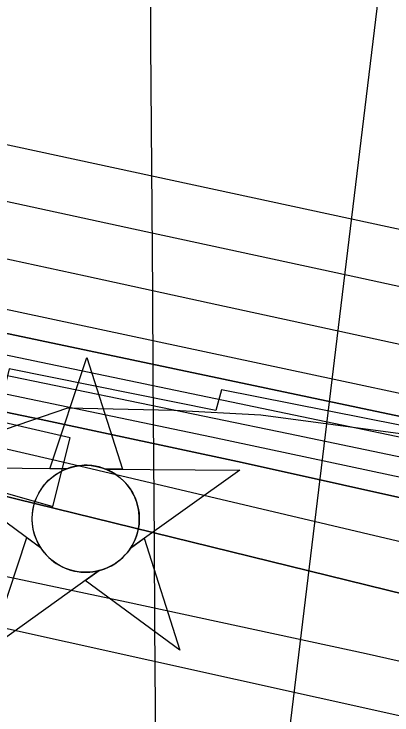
# Model space of a CAD drawing. Extents: x 3508733 to 3546731, y 546897 to 572481.
# Drawn here: x 3528572.9 to 3528788.4, y 565039.3 to 565439.3 of the extents above; entities that cross this region are included whole.
import ezdxf

# ---------------------------------------------------------------- set-up
doc = ezdxf.new("R2010")
doc.units = 0
for name, color, linetype in [('V-CHAN-DOCK', 7, 'Continuous'), ('V-CHAN-NAID', 7, 'Continuous'), ('V-GRID-MAJR', 7, 'Continuous'), ('V-RIVR-EDGE', 7, 'Continuous'), ('V-RIVR-RANG', 7, 'Continuous'), ('V-RRAP-RVMT', 7, 'Continuous'), ('V-TOPO-DPTH', 7, 'Continuous'), ('V-TOPO-MAJR', 7, 'Continuous'), ('V-TOPO-MINR', 7, 'Continuous'), ('V-TOPO-WATR', 7, 'Continuous')]:
    doc.layers.add(name, color=color, linetype=linetype)

msp = doc.modelspace()

# ---------------------------------------------------------------- linework, layer by layer
at = {"layer": 'V-CHAN-DOCK'}
msp.add_lwpolyline([(3528547.026, 565255.9230000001), (3528535.8910000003, 565214.709), (3528479.6780000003, 565230.843), (3528469.356, 565194.21), (3528595.0130000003, 565158.237), (3528604.8510000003, 565197.426), (3528547.077, 565210.768), (3528557.7090000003, 565252.752), (3528547.026, 565255.9230000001)], dxfattribs=at)
at = {"layer": 'V-CHAN-NAID'}
for points in [[(3528602.8982275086, 565179.7838382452), (3528593.311227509, 565179.8518382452), (3528614.4372275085, 565243.3358382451), (3528634.6612275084, 565179.5588382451), (3528625.0742275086, 565179.6268382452), (3528623.4972275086, 565180.2048382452), (3528621.402227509, 565180.8248382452), (3528619.362227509, 565181.2758382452), (3528617.3262275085, 565181.5838382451), (3528616.1592275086, 565181.6978382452), (3528614.6252275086, 565181.7788382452), (3528612.9032275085, 565181.7768382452), (3528611.5332275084, 565181.7068382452), (3528609.6272275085, 565181.5058382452), (3528608.2612275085, 565181.2868382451), (3528606.4772275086, 565180.9028382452), (3528604.9472275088, 565180.4828382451), (3528603.9152275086, 565180.1518382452)], [(3528602.8982275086, 565179.7838382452), (3528526.4072275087, 565180.3258382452), (3528587.9722275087, 565134.9268382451), (3528586.859227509, 565136.8358382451), (3528586.0492275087, 565138.4638382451), (3528585.2242275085, 565140.4318382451), (3528584.5282275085, 565142.4858382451), (3528584.163227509, 565143.8088382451), (3528583.8022275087, 565145.4348382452), (3528583.558227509, 565146.8798382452), (3528583.3702275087, 565148.4778382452), (3528583.2612275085, 565150.2138382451), (3528583.2492275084, 565151.7948382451), (3528583.3562275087, 565153.8688382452), (3528583.5392275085, 565155.4868382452), (3528583.9312275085, 565157.6898382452), (3528584.4122275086, 565159.6128382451), (3528585.0152275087, 565161.4998382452), (3528585.6702275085, 565163.1788382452), (3528586.3972275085, 565164.7668382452), (3528587.2112275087, 565166.3018382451), (3528588.2722275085, 565168.0388382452), (3528589.3032275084, 565169.5088382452), (3528590.3032275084, 565170.7778382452), (3528591.305227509, 565171.9238382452), (3528592.6142275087, 565173.2608382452), (3528593.6652275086, 565174.2258382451), (3528595.382227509, 565175.6228382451), (3528596.5942275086, 565176.4928382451), (3528598.2812275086, 565177.5628382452), (3528600.0122275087, 565178.5078382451), (3528601.4582275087, 565179.1918382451)], [(3528625.0742275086, 565179.6268382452), (3528701.5662275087, 565179.0838382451), (3528639.3632275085, 565134.5618382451), (3528640.274227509, 565136.0508382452), (3528641.2522275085, 565137.8978382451), (3528641.967227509, 565139.4828382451), (3528642.706227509, 565141.4378382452), (3528643.2512275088, 565143.2228382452), (3528643.649227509, 565144.8618382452), (3528644.010227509, 565146.8718382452), (3528644.1962275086, 565148.4448382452), (3528644.3202275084, 565150.6508382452), (3528644.2902275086, 565152.7128382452), (3528644.1022275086, 565154.9328382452), (3528643.8362275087, 565156.6908382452), (3528643.345227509, 565158.9228382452), (3528642.7052275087, 565161.0628382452), (3528641.9552275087, 565163.0448382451), (3528641.3072275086, 565164.4878382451), (3528640.3002275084, 565166.4038382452), (3528639.2382275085, 565168.1258382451), (3528638.024227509, 565169.8278382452), (3528636.7632275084, 565171.3668382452), (3528635.4912275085, 565172.7328382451), (3528633.859227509, 565174.2648382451), (3528632.1162275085, 565175.6768382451), (3528630.433227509, 565176.8538382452), (3528628.5462275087, 565177.9858382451), (3528627.0742275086, 565178.7468382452)], [(3528621.3322275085, 565121.6558382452), (3528559.129227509, 565077.1338382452), (3528580.2552275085, 565140.6168382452), (3528587.9722275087, 565134.9268382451), (3528588.6072275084, 565133.9628382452), (3528589.990227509, 565132.1038382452), (3528591.203227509, 565130.6878382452), (3528592.669227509, 565129.1848382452), (3528594.058227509, 565127.9338382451), (3528595.5122275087, 565126.7778382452), (3528596.9152275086, 565125.7908382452), (3528598.5932275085, 565124.7548382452), (3528600.3072275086, 565123.8438382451), (3528602.098227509, 565123.0328382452), (3528603.544227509, 565122.4768382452), (3528605.1722275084, 565121.9478382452), (3528607.3982275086, 565121.3838382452), (3528608.930227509, 565121.0968382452), (3528610.9552275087, 565120.8398382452), (3528612.4922275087, 565120.7358382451), (3528614.3532275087, 565120.7138382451), (3528616.0422275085, 565120.7918382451), (3528617.7522275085, 565120.9678382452), (3528619.6542275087, 565121.2788382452)], [(3528639.3632275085, 565134.5618382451), (3528647.1592275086, 565140.1428382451), (3528667.3832275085, 565076.3658382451), (3528613.5352275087, 565116.0758382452), (3528621.3322275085, 565121.6558382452), (3528622.9982275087, 565122.1318382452), (3528624.6102275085, 565122.6918382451), (3528626.7682275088, 565123.6058382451), (3528628.5032275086, 565124.4898382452), (3528630.3692275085, 565125.6038382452), (3528632.1082275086, 565126.8158382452), (3528633.6602275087, 565128.0608382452), (3528634.9472275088, 565129.2288382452), (3528636.331227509, 565130.6488382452), (3528637.5352275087, 565132.0508382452), (3528638.6542275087, 565133.5228382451)]]:
    msp.add_lwpolyline(points, close=True, dxfattribs=at)
msp.add_circle((3528613.7836713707, 565151.2491588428), 30.540600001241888, dxfattribs=at)
at = {"layer": 'V-GRID-MAJR'}
msp.add_spline([(3528739.932, 552404.225), (3528698.522, 558461.679), (3528657.089, 564522.6), (3528615.656, 570583.539), (3528615.632, 570586.9890000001)], degree=3, dxfattribs=at)
at = {"layer": 'V-RIVR-EDGE'}
msp.add_lwpolyline([(3528793.283445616, 565199.7940819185), (3528713.6551711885, 565210.4073398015), (3528664.030643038, 565212.9809552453), (3528603.374065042, 565214.3563956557), (3528567.8058110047, 565202.1898045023), (3528542.0487054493, 565193.062588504), (3528524.900028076, 565196.1686275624), (3528513.290101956, 565209.0646038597), (3528496.1959677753, 565234.2286822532), (3528470.5146166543, 565255.7376319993), (3528422.775226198, 565277.3011249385), (3528345.047240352, 565313.0314934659), (3528300.3487401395, 565325.3965612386), (3528260.5247548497, 565326.7204886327), (3528240.3276117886, 565335.9613362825), (3528223.213781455, 565353.1600115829), (3528204.8669290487, 565367.2981004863), (3528171.2050239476, 565382.6995132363), (3528116.727192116, 565404.8923954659), (3528008.9742487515, 565440.0842800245), (3527901.8188778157, 565469.1474163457), (3527839.372612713, 565490.1345480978)], dxfattribs=at)
at = {"layer": 'V-RIVR-RANG'}
msp.add_line((3528786.1915, 565495.1711999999), (3528675.2968, 564581.8791999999), dxfattribs=at)
at = {"layer": 'V-RRAP-RVMT'}
msp.add_lwpolyline([(3529202.2229612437, 565144.6852256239), (3529076.4040000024, 565172.5390000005), (3529074.7150000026, 565165.9870000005), (3528945.0380000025, 565193.7060000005), (3528943.0170000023, 565186.3700000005), (3528815.7150000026, 565212.8350000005), (3528813.0450000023, 565200.6920000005), (3528691.2110000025, 565224.8430000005), (3528687.9390000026, 565213.0790000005), (3528570.2000000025, 565236.9010000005), (3528567.1890000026, 565225.1680000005), (3528539.1340000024, 565229.9890000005), (3528533.4420000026, 565206.8830000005), (3528467.1620000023, 565218.6960000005), (3528471.5810000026, 565244.2780000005), (3528461.1750000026, 565247.7760000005), (3528470.2090000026, 565293.7040000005), (3528373.6990115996, 565314.3537043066)], dxfattribs=at)
at = {"layer": 'V-TOPO-DPTH'}
for points in [[(3529348.4392368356, 565130.1283277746), (3528684.117618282, 565274.3045912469), (3528613.5967376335, 565289.6212165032), (3528543.0790796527, 565304.9526533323), (3528472.5662556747, 565320.3063075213), (3528402.056654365, 565335.6747732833), (3528332.1147088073, 565350.931053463), (3528296.5958688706, 565358.7594504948), (3528261.1001900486, 565366.6904599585), (3528225.6392528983, 565374.7753880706), (3528190.2014768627, 565382.9629286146), (3527987.4006834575, 565430.2816376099), (3527850.751935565, 565462.8907730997), (3527714.3325383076, 565496.413398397), (3527578.2571670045, 565531.3062584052), (3527442.411146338, 565567.1126082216), (3527159.5741367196, 565643.1860290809)], [(3527298.2100633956, 565515.8600449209), (3528009.9314319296, 565372.4958097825), (3528050.383965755, 565364.3458463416), (3528090.8361161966, 565356.1939807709), (3528131.287691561, 565348.0392620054), (3528171.7388835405, 565339.8826411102), (3528212.178824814, 565331.6714374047), (3528252.6041487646, 565323.3893598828), (3528293.0075467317, 565315.0009716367), (3528333.396327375, 565306.5417095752), (3529099.5740174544, 565145.0167590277), (3529143.2178507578, 565135.7081711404), (3529186.83163794, 565126.2624171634), (3529230.4003559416, 565116.6109140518), (3529273.9390278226, 565106.8222448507), (3529281.4476349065, 565105.1154812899), (3529321.1641519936, 565095.8914521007), (3529360.820260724, 565086.4196575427), (3529400.385756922, 565076.5762149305), (3529439.890844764, 565066.4850069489), (3529731.464462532, 564990.5463416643)], [(3527298.2100633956, 565515.8600449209), (3528009.9314319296, 565372.4958097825), (3528050.383965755, 565364.3458463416), (3528090.8361161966, 565356.1939807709), (3528131.287691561, 565348.0392620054), (3528171.7388835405, 565339.8826411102), (3528212.178824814, 565331.6714374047), (3528252.6041487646, 565323.3893598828), (3528293.0075467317, 565315.0009716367), (3528333.396327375, 565306.5417095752), (3529099.5740174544, 565145.0167590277), (3529143.2178507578, 565135.7081711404), (3529186.83163794, 565126.2624171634), (3529230.4003559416, 565116.6109140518), (3529273.9390278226, 565106.8222448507), (3529281.4476349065, 565105.1154812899), (3529321.1641519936, 565095.8914521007), (3529360.820260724, 565086.4196575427), (3529400.385756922, 565076.5762149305), (3529439.890844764, 565066.4850069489), (3529731.464462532, 564990.5463416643)], [(3529680.6367573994, 564975.2170215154), (3529584.265688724, 565001.1010952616), (3529408.3422683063, 565046.890267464), (3529381.8970554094, 565053.6538166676), (3529355.415091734, 565060.2675119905), (3529328.8780018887, 565066.6564264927), (3529302.304161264, 565072.895487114), (3529147.159559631, 565108.6273136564), (3529042.907246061, 565132.2597045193), (3528938.5501380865, 565155.4119163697), (3528834.035838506, 565177.8438597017), (3528729.4167445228, 565199.7956240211), (3528305.291533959, 565287.2620914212), (3528276.554267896, 565293.1137033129), (3528247.7980670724, 565298.8694722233), (3528219.0134641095, 565304.4814766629), (3528190.209926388, 565309.9976381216), (3528014.8809631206, 565343.1209543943), (3527898.330589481, 565364.7431328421), (3527781.689355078, 565385.8536894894), (3527664.9118295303, 565406.196813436), (3527548.043443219, 565426.0283155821), (3527112.0684150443, 565498.5354404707)], [(3529680.6367573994, 564975.2170215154), (3529584.265688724, 565001.1010952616), (3529408.3422683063, 565046.890267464), (3529381.8970554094, 565053.6538166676), (3529355.415091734, 565060.2675119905), (3529328.8780018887, 565066.6564264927), (3529302.304161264, 565072.895487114), (3529147.159559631, 565108.6273136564), (3529042.907246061, 565132.2597045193), (3528938.5501380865, 565155.4119163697), (3528834.035838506, 565177.8438597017), (3528729.4167445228, 565199.7956240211), (3528305.291533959, 565287.2620914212), (3528276.554267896, 565293.1137033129), (3528247.7980670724, 565298.8694722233), (3528219.0134641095, 565304.4814766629), (3528190.209926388, 565309.9976381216), (3528014.8809631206, 565343.1209543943), (3527898.330589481, 565364.7431328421), (3527781.689355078, 565385.8536894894), (3527664.9118295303, 565406.196813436), (3527548.043443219, 565426.0283155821), (3527112.0684150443, 565498.5354404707)], [(3527335.2659154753, 565437.1616696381), (3527426.5072348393, 565421.9840565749), (3527517.675049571, 565406.3709897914), (3527608.793861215, 565390.4676205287), (3528207.0601314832, 565284.5772267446), (3528225.379270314, 565281.26546846), (3528243.6814447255, 565277.864251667), (3528261.9581725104, 565274.3288471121), (3528280.217935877, 565270.7039840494), (3528473.53113181, 565231.5904800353), (3528588.3247250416, 565207.8362583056), (3528702.971620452, 565183.4081521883), (3528817.398469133, 565157.9692194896), (3528931.678619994, 565131.8564024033), (3529323.0720136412, 565040.6045379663), (3529336.5517148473, 565037.4075426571), (3529350.0145498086, 565034.1421496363), (3529363.452085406, 565030.7741600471), (3529376.8727547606, 565027.3377727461), (3529457.256867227, 565006.4282642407), (3529510.7628927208, 564992.1528688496), (3529564.143565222, 564977.4337022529), (3529617.336208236, 564962.0488788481), (3529670.4034982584, 564946.2202842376)], [(3527335.2659154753, 565437.1616696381), (3527426.5072348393, 565421.9840565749), (3527517.675049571, 565406.3709897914), (3527608.793861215, 565390.4676205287), (3528207.0601314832, 565284.5772267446), (3528225.379270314, 565281.26546846), (3528243.6814447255, 565277.864251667), (3528261.9581725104, 565274.3288471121), (3528280.217935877, 565270.7039840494), (3528473.53113181, 565231.5904800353), (3528588.3247250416, 565207.8362583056), (3528702.971620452, 565183.4081521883), (3528817.398469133, 565157.9692194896), (3528931.678619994, 565131.8564024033), (3529323.0720136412, 565040.6045379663), (3529336.5517148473, 565037.4075426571), (3529350.0145498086, 565034.1421496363), (3529363.452085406, 565030.7741600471), (3529376.8727547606, 565027.3377727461), (3529457.256867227, 565006.4282642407), (3529510.7628927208, 564992.1528688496), (3529564.143565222, 564977.4337022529), (3529617.336208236, 564962.0488788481), (3529670.4034982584, 564946.2202842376)], [(3529690.001785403, 564905.8028522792), (3529363.428021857, 565002.7375877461), (3529359.442610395, 565003.9177583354), (3529355.455681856, 565005.0927936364), (3529351.4605430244, 565006.2383552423), (3529349.7535856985, 565006.7024149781), (3529345.475361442, 565007.8235597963), (3529344.188482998, 565008.1462220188), (3529343.758392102, 565008.2492122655), (3528597.2204356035, 565184.3209272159), (3528537.940802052, 565197.9775656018), (3528478.5716112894, 565211.2227384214), (3528419.0680847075, 565223.8507128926), (3528359.475000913, 565236.0672217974), (3528258.4750433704, 565256.226209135), (3528249.306627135, 565258.010113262), (3528240.1273778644, 565259.7347836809), (3528230.931879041, 565261.3706035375), (3528221.7255471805, 565262.9471896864), (3527310.748644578, 565414.4215725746)], [(3529690.001785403, 564905.8028522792), (3529363.428021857, 565002.7375877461), (3529359.442610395, 565003.9177583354), (3529355.455681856, 565005.0927936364), (3529351.4605430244, 565006.2383552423), (3529349.7535856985, 565006.7024149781), (3529345.475361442, 565007.8235597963), (3529344.188482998, 565008.1462220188), (3529343.758392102, 565008.2492122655), (3528597.2204356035, 565184.3209272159), (3528537.940802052, 565197.9775656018), (3528478.5716112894, 565211.2227384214), (3528419.0680847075, 565223.8507128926), (3528359.475000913, 565236.0672217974), (3528258.4750433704, 565256.226209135), (3528249.306627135, 565258.010113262), (3528240.1273778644, 565259.7347836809), (3528230.931879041, 565261.3706035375), (3528221.7255471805, 565262.9471896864), (3527310.748644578, 565414.4215725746)], [(3527098.9225147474, 565403.3314833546), (3528097.8857577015, 565265.0422011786), (3528121.1072496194, 565261.7471481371), (3528144.3129839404, 565258.3470388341), (3528167.495081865, 565254.7893451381), (3528190.661422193, 565251.126595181), (3528234.864428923, 565243.9838092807), (3528235.9164000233, 565243.807855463), (3528236.966976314, 565243.6241755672), (3528239.062549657, 565243.2259114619), (3528250.594853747, 565240.9240511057), (3528257.39840837, 565239.525013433), (3528264.1904461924, 565238.07357044), (3528270.965208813, 565236.5435194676), (3528277.728454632, 565234.9610631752), (3528308.103989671, 565227.6679344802), (3528330.042221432, 565222.3825442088), (3528351.9749315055, 565217.0744161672), (3528373.8993590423, 565211.7321814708), (3528395.8182648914, 565206.3672090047), (3528941.3907539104, 565072.3805876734)], [(3527098.9225147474, 565403.3314833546), (3528097.8857577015, 565265.0422011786), (3528121.1072496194, 565261.7471481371), (3528144.3129839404, 565258.3470388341), (3528167.495081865, 565254.7893451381), (3528190.661422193, 565251.126595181), (3528234.864428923, 565243.9838092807), (3528235.9164000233, 565243.807855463), (3528236.966976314, 565243.6241755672), (3528239.062549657, 565243.2259114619), (3528250.594853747, 565240.9240511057), (3528257.39840837, 565239.525013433), (3528264.1904461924, 565238.07357044), (3528270.965208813, 565236.5435194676), (3528277.728454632, 565234.9610631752), (3528308.103989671, 565227.6679344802), (3528330.042221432, 565222.3825442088), (3528351.9749315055, 565217.0744161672), (3528373.8993590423, 565211.7321814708), (3528395.8182648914, 565206.3672090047), (3528941.3907539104, 565072.3805876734)]]:
    msp.add_lwpolyline(points, dxfattribs=at)
at = {"layer": 'V-TOPO-MAJR'}
msp.add_lwpolyline([(3529657.692354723, 564854.0662332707), (3529594.5692869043, 564872.7245833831), (3529531.2311489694, 564890.6392701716), (3529467.749630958, 564908.0581814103), (3529366.330227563, 564935.2466917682), (3529348.8867652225, 564939.8384225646), (3529331.4167112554, 564944.3246207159), (3529313.9067698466, 564948.652519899), (3529296.3702368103, 564952.8748864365), (3529046.3834115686, 565011.8699636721), (3528910.1419451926, 565043.40778456), (3528773.7285006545, 565074.1674271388), (3528637.057088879, 565103.7598022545), (3528500.2136989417, 565132.5739990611), (3528271.794562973, 565179.6519395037), (3528249.0019043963, 565184.1788147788), (3528226.1694899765, 565188.4863035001), (3528203.277441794, 565192.4647123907), (3528180.345637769, 565196.2237347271), (3527398.6849290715, 565318.5845317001), (3527339.4636833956, 565327.6747975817)], dxfattribs=at)
at = {"layer": 'V-TOPO-MINR'}
for points in [[(3528885.8716104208, 565263.487025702), (3528763.451967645, 565289.9946935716), (3528641.037026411, 565316.5240884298), (3528307.1998585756, 565388.9187911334), (3528287.184790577, 565393.3055350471), (3528267.1829566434, 565397.7512059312), (3528247.200973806, 565402.2852672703), (3528227.2322250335, 565406.8782555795), (3528089.056836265, 565438.9815976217), (3528022.9243689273, 565454.8939105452), (3527956.970733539, 565471.4939291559), (3527891.2853460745, 565489.1255062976), (3527825.7787905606, 565507.4447891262), (3527796.087709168, 565515.9995072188), (3527745.715354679, 565531.0357860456), (3527695.5487729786, 565546.7092360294), (3527645.6908504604, 565563.338442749), (3527596.0387007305, 565580.6048206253), (3527546.2757454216, 565597.4419568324), (3527496.16015668, 565613.072667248), (3527445.5156177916, 565626.8937389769), (3527394.5184454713, 565639.5083849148), (3527148.1321655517, 565695.7771521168)], [(3529156.0507549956, 565237.8706099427), (3528282.6342179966, 565426.2746558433), (3528277.9034238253, 565427.3062956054), (3528273.1758043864, 565428.3521346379), (3528268.4529470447, 565429.4192725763), (3528263.733264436, 565430.5006097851), (3528226.032600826, 565439.2277689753), (3528212.6979081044, 565442.4636509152), (3528199.413498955, 565445.8864777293), (3528186.204515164, 565449.5897218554), (3528173.045814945, 565453.479910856), (3528160.042015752, 565457.8076947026), (3528147.193637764, 565462.5298261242), (3528134.578391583, 565467.8434789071), (3528122.118566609, 565473.5514792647), (3527991.0503480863, 565537.3217883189), (3527953.13948919, 565555.1982679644), (3527914.9556024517, 565572.4502596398), (3527876.3621739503, 565588.7655193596), (3527837.495717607, 565604.4562911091), (3527798.3896069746, 565619.587165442), (3527759.237363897, 565634.5968649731), (3527720.0159221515, 565649.4248023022), (3527680.7483479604, 565664.1315648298)], [(3529348.4392368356, 565130.1283277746), (3528684.117618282, 565274.3045912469), (3528613.5967376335, 565289.6212165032), (3528543.0790796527, 565304.9526533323), (3528472.5662556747, 565320.3063075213), (3528402.056654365, 565335.6747732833), (3528332.1147088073, 565350.931053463), (3528296.5958688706, 565358.7594504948), (3528261.1001900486, 565366.6904599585), (3528225.6392528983, 565374.7753880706), (3528190.2014768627, 565382.9629286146), (3527987.4006834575, 565430.2816376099), (3527850.751935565, 565462.8907730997), (3527714.3325383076, 565496.413398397), (3527578.2571670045, 565531.3062584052), (3527442.411146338, 565567.1126082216), (3527159.5741367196, 565643.1860290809)], [(3529292.630939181, 565116.013012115), (3528266.2549744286, 565335.0811059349), (3528260.8035448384, 565336.2387724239), (3528255.3505410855, 565337.3889373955), (3528249.895176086, 565338.527850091), (3528244.438236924, 565339.6592612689), (3528238.979861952, 565340.7838043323), (3528233.521146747, 565341.9066915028), (3528228.0619211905, 565343.0270948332), (3528222.6023554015, 565344.1458422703), (3528185.4772336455, 565351.7445398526), (3528161.472374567, 565356.7423541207), (3528137.4908767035, 565361.848103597), (3528113.5444206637, 565367.1157558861), (3528089.6213258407, 565372.4913433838), (3527609.454201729, 565482.0915108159), (3527521.4378640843, 565501.847508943), (3527433.3299889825, 565521.1789860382), (3527345.084807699, 565539.8736815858)], [(3529656.0801365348, 564996.2881628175), (3529424.110343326, 565056.6845438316), (3529391.1381066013, 565065.1123815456), (3529358.117777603, 565073.3435566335), (3529325.025310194, 565081.279737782), (3529291.88475051, 565089.0192563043), (3529209.712194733, 565107.8232600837), (3529135.4017429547, 565124.5997979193), (3529061.027911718, 565141.086414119), (3528986.5590112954, 565157.1381478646), (3528912.026731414, 565172.8999599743), (3528319.284229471, 565296.4427537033), (3528284.7028407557, 565303.5821269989), (3528250.1038185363, 565310.6341410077), (3528215.4783460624, 565317.555116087), (3528180.835240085, 565324.3887318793), (3528095.6986743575, 565341.0151971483), (3528018.420025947, 565355.799727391), (3527941.0693420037, 565370.1885827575), (3527863.61060476, 565383.9839258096), (3527786.079831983, 565397.3835939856), (3527126.5493579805, 565508.7680711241)], [(3529680.6367573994, 564975.2170215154), (3529584.265688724, 565001.1010952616), (3529408.3422683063, 565046.890267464), (3529381.8970554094, 565053.6538166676), (3529355.415091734, 565060.2675119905), (3529328.8780018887, 565066.6564264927), (3529302.304161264, 565072.895487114), (3529147.159559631, 565108.6273136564), (3529042.907246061, 565132.2597045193), (3528938.5501380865, 565155.4119163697), (3528834.035838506, 565177.8438597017), (3528729.4167445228, 565199.7956240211), (3528305.291533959, 565287.2620914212), (3528276.554267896, 565293.1137033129), (3528247.7980670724, 565298.8694722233), (3528219.0134641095, 565304.4814766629), (3528190.209926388, 565309.9976381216), (3528014.8809631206, 565343.1209543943), (3527898.330589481, 565364.7431328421), (3527781.689355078, 565385.8536894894), (3527664.9118295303, 565406.196813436), (3527548.043443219, 565426.0283155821), (3527112.0684150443, 565498.5354404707)], [(3529670.4451965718, 564962.8927872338), (3529593.683574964, 564984.2110453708), (3529516.7178505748, 565004.8138549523), (3529392.5982594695, 565037.10920787), (3529372.669462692, 565042.2090786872), (3529352.714316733, 565047.2018072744), (3529332.7196470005, 565052.0338225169), (3529312.698628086, 565056.7586955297), (3529086.2100405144, 565109.2480208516), (3528952.8100152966, 565139.609752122), (3528819.256748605, 565169.2683371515), (3528685.4736197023, 565197.8722028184), (3528551.5372493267, 565225.7729222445), (3528292.3106178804, 565278.707009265), (3528268.996833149, 565283.3927581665), (3528245.664453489, 565287.9824106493), (3528222.3041814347, 565292.427918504), (3528198.925314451, 565296.7773299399), (3527884.4794526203, 565354.2731730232), (3527747.858513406, 565378.8576832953), (3527611.148859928, 565402.929953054), (3527474.3061350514, 565426.2338620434), (3527337.3746959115, 565449.02553052)], [(3529670.4034982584, 564946.2202842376), (3529617.336208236, 564962.0488788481), (3529564.143565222, 564977.4337022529), (3529510.7628927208, 564992.1528688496), (3529457.256867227, 565006.4282642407), (3529376.8727547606, 565027.3377727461), (3529363.452085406, 565030.7741600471), (3529350.0145498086, 565034.1421496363), (3529336.5517148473, 565037.4075426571), (3529323.0720136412, 565040.6045379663), (3528931.678619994, 565131.8564024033), (3528817.398469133, 565157.9692194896), (3528702.971620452, 565183.4081521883), (3528588.3247250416, 565207.8362583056), (3528473.53113181, 565231.5904800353), (3528280.217935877, 565270.7039840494), (3528261.9581725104, 565274.3288471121), (3528243.6814447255, 565277.864251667), (3528225.379270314, 565281.26546846), (3528207.0601314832, 565284.5772267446), (3527608.793861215, 565390.4676205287), (3527517.675049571, 565406.3709897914), (3527426.5072348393, 565421.9840565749), (3527335.2659154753, 565437.1616696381)], [(3529690.001785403, 564905.8028522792), (3529363.428021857, 565002.7375877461), (3529359.442610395, 565003.9177583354), (3529355.455681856, 565005.0927936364), (3529351.4605430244, 565006.2383552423), (3529349.7535856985, 565006.7024149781), (3529345.475361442, 565007.8235597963), (3529344.188482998, 565008.1462220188), (3529343.758392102, 565008.2492122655), (3528597.2204356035, 565184.3209272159), (3528537.940802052, 565197.9775656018), (3528478.5716112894, 565211.2227384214), (3528419.0680847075, 565223.8507128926), (3528359.475000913, 565236.0672217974), (3528258.4750433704, 565256.226209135), (3528249.306627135, 565258.010113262), (3528240.1273778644, 565259.7347836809), (3528230.931879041, 565261.3706035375), (3528221.7255471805, 565262.9471896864), (3527310.748644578, 565414.4215725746)], [(3528941.3907539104, 565072.3805876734), (3528395.8182648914, 565206.3672090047), (3528373.8993590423, 565211.7321814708), (3528351.9749315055, 565217.0744161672), (3528330.042221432, 565222.3825442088), (3528308.103989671, 565227.6679344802), (3528277.728454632, 565234.9610631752), (3528270.965208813, 565236.5435194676), (3528264.1904461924, 565238.07357044), (3528257.39840837, 565239.525013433), (3528250.594853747, 565240.9240511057), (3528239.062549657, 565243.2259114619), (3528236.966976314, 565243.6241755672), (3528235.9164000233, 565243.807855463), (3528234.864428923, 565243.9838092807), (3528190.661422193, 565251.126595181), (3528167.495081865, 565254.7893451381), (3528144.3129839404, 565258.3470388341), (3528121.1072496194, 565261.7471481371), (3528097.8857577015, 565265.0422011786), (3527098.9225147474, 565403.3314833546)], [(3529315.428982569, 564922.7720867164), (3528555.8729707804, 565091.2546002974), (3528500.1377942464, 565103.4162279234), (3528444.3487953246, 565115.3213068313), (3528388.4790628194, 565126.8415626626), (3528332.5555079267, 565138.1052697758), (3528237.449529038, 565156.919968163), (3528229.0280942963, 565158.5232385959), (3528220.592668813, 565160.0456745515), (3528212.1362572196, 565161.4468587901), (3528203.6658548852, 565162.7672085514), (3527981.6827499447, 565195.7390616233), (3527862.156802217, 565213.0955496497), (3527742.5595349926, 565229.9332438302), (3527622.855288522, 565245.992747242), (3527503.079722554, 565261.5334568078), (3527075.2330450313, 565315.631781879)]]:
    msp.add_lwpolyline(points, dxfattribs=at)
at = {"layer": 'V-TOPO-WATR'}
msp.add_lwpolyline([(3529731.464462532, 564990.5463416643), (3529439.890844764, 565066.4850069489), (3529400.385756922, 565076.5762149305), (3529360.820260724, 565086.4196575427), (3529321.1641519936, 565095.8914521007), (3529281.4476349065, 565105.1154812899), (3529273.9390278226, 565106.8222448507), (3529230.4003559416, 565116.6109140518), (3529186.83163794, 565126.2624171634), (3529143.2178507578, 565135.7081711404), (3529099.5740174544, 565145.0167590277), (3528333.396327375, 565306.5417095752), (3528293.0075467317, 565315.0009716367), (3528252.6041487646, 565323.3893598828), (3528212.178824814, 565331.6714374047), (3528171.7388835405, 565339.8826411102), (3528131.287691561, 565348.0392620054), (3528090.8361161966, 565356.1939807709), (3528050.383965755, 565364.3458463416), (3528009.9314319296, 565372.4958097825), (3527298.2100633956, 565515.8600449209)], dxfattribs=at)

doc.saveas('drawing.dxf')
